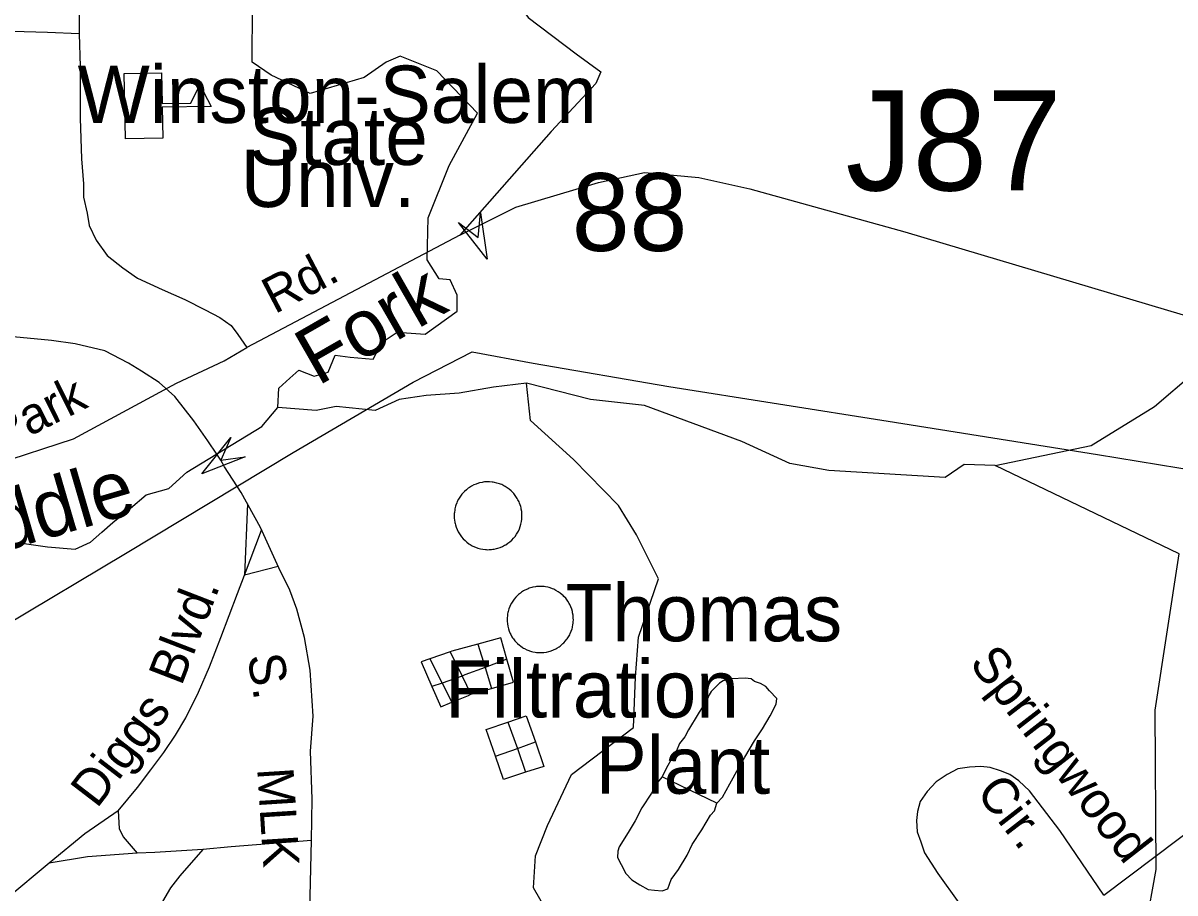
# Model space of a CAD drawing. Extents: x 1547597 to 1699558, y 810033 to 920809.
# Drawn here: x 1638613 to 1641630, y 851802 to 854079 of the extents above; entities that cross this region are included whole.
import ezdxf

# ---------------------------------------------------------------- set-up
doc = ezdxf.new("R2010")
doc.units = 0
for name, color, linetype in [('Exist Cultural Educational Facility College or University CELL', 7, 'Continuous'), ('Exist Cultural Educational Facility College or University Label', 7, 'Continuous'), ('Exist Hydrographic Creek Single Shore', 7, 'Continuous'), ('Exist Hydrographic Misc Water Feature', 7, 'Continuous'), ('Exist Road Non-System Structure Non-Sys Other Number Label', 7, 'Continuous'), ('Exist Road Non-System Type 51', 7, 'Continuous'), ('Exist Road Non-System Type 51 Label', 7, 'Continuous'), ('Exist Road Secondary Structure Standard Bridge Attributed CELL', 7, 'Continuous'), ('Exist Road Secondary Structure Standard Bridge Number Label', 7, 'Continuous'), ('Exist Road Secondary Type 51 Label', 7, 'Continuous'), ('Exist Road Secondary Type 51 Undivided 4 Lane Attributed', 7, 'Continuous'), ('Exist Utilities Electrical Transmission Line', 7, 'Continuous'), ('Exist Utilities Water Filtration Plant Label', 7, 'Continuous'), ('Old_Level_32', 7, 'Continuous')]:
    doc.layers.add(name, color=color, linetype=linetype)

msp = doc.modelspace()

# ---------------------------------------------------------------- linework, layer by layer
at = {"layer": 'Exist Cultural Educational Facility College or University CELL'}
msp.add_lwpolyline([(1638878.3, 853947.5), (1638976.2, 853949.4), (1638977.8, 853868.4), (1639052.9, 853869.8), (1639076.2, 853917.3), (1639106.5, 853861.3), (1638978, 853858.8), (1638979.5, 853777.8), (1638881.6, 853775.9)], close=True, dxfattribs=at)
at = {"layer": 'Exist Hydrographic Creek Single Shore'}
msp.add_line((1641641, 852689.9), (1641159.6, 852921.1), dxfattribs=at)
for points in [[(1641159.6, 852921.1), (1641411, 852973.6), (1641576.8, 853076), (1641679.1, 853162.7), (1641789.3, 853165.3), (1641873.3, 853291.3), (1641991.3, 853393.7), (1642222.2, 853556.5), (1642321.9, 853569.7), (1642390.1, 853567), (1642474.1, 853611.7), (1642563.3, 853672.1), (1642680, 853811.2), (1642814, 853900.3), (1642916, 854023), (1643164.1, 854572.8), (1643341, 854769.4), (1643744, 854974.6), (1643837, 855104), (1644014, 855218.6), (1644181, 855251.3), (1644406.1, 855250), (1644921, 855101.7)], [(1639281, 853073.4), (1639283.6, 853123.3), (1639312.5, 853149.6), (1639336.1, 853170.6), (1639375.5, 853154.8), (1639412.2, 853165.3), (1639430.6, 853210), (1639469.9, 853204.7), (1639530.3, 853199.4), (1639553.9, 853244.1), (1639593.2, 853270.3), (1639666.7, 853265.1), (1639750.7, 853325.5), (1639750.7, 853367.5), (1639732.3, 853406.9), (1639703.4, 853409.5), (1639671.9, 853459.4), (1639674.6, 853569.7), (1639729.7, 853706.2), (1639804, 853843.3), (1639696.9, 853953.9), (1639601.1, 853992.4), (1639564.4, 853976.6), (1639506.6, 853937.2), (1639365, 853895.2), (1639262.9, 853943), (1639213.9, 853976.8), (1639215.4, 854270.7)], [(1641159.6, 852921.1), (1641078.3, 852923.8), (1641028.4, 852889.6), (1640724.1, 852908), (1640621.7, 852926.4), (1640495.8, 852984.1), (1640241.3, 853078.7), (1640099.6, 853094.4), (1639931.7, 853136.4), (1639845.1, 853125.9), (1639755.9, 853110.2), (1639669.3, 853104.9), (1639598.5, 853094.4), (1639535.5, 853065.5), (1639433.2, 853076), (1639380.7, 853065.5), (1639281, 853073.4)], [(1640492.9, 849466.7), (1640247, 849803.2), (1640159, 850107), (1640246, 850371.2), (1640239, 850496.1), (1640190, 850579.1), (1640151, 850780.1), (1640179.9, 851163.7), (1640047.1, 851432.4), (1639997.3, 851579.4), (1639999.9, 851729.1), (1639950.1, 851815.7), (1639955.3, 851899.8), (1639986.8, 851978.5), (1640049.8, 852112.4), (1640212.4, 852235.8), (1640217.7, 852367.1), (1640225.5, 852472.2), (1640278, 852624.4), (1640220.3, 852740), (1640173.1, 852816.1), (1640055, 852936.9), (1639942.2, 853039.3), (1639931.7, 853136.4)], [(1638414.2, 852440.6), (1638452.1, 852464.9), (1638475.4, 852525), (1638478.5, 852600), (1638495.4, 852669.6), (1638535.9, 852708.5), (1638616.2, 852717.1), (1638677.4, 852708.6), (1638750.2, 852702.3), (1638790.3, 852720.2), (1638819.9, 852746.6), (1638848.4, 852771.9), (1638894.8, 852809.9), (1638935.9, 852844.8), (1638995, 852860.7), (1639042, 852903.6), (1639239, 853023.5), (1639281, 853073.4)], [(1642144, 848796.3), (1642113, 848925), (1642116, 849240.1), (1642152, 849433), (1642164, 849721.7), (1642149, 849866.4), (1642092, 850008.7), (1641977, 850175.2), (1641721, 850344.5), (1641574, 850554.3), (1641509, 850739.5), (1641505, 851080.9), (1641433, 851325.2), (1641450.9, 851449.7), (1641554, 851713.5), (1641581, 851863.9), (1641578, 852280.8), (1641641, 852689.9)]]:
    msp.add_lwpolyline(points, dxfattribs=at)
at = {"layer": 'Exist Hydrographic Misc Water Feature'}
for p, q in [((1639864.5, 852470.2), (1639804.6, 852453.8)), ((1639804.6, 852453.8), (1639823.5, 852392.6)), ((1639880.4, 852414.5), (1639864.5, 852470.2)), ((1639732, 852433.6), (1639679, 852415.5)), ((1639679, 852415.5), (1639710.9, 852351.9)), ((1639732, 852433.6), (1639763.3, 852369.9)), ((1639880.4, 852414.5), (1639823.5, 852392.6)), ((1639823.5, 852392.6), (1639840.5, 852337.8)), ((1639763.3, 852369.9), (1639710.9, 852351.9)), ((1639763.3, 852369.9), (1639786.4, 852322.7)), ((1639710.9, 852351.9), (1639684.1, 852342.8)), ((1639710.9, 852351.9), (1639736, 852301.8)), ((1639786.4, 852322.7), (1639840.5, 852337.8)), ((1639826.3, 852229.9), (1639883.2, 852249.4)), ((1639883.2, 852249.4), (1639908.3, 852180.1)), ((1639850.5, 852160.7), (1639826.3, 852229.9)), ((1639850.5, 852160.7), (1639908.3, 852180.1)), ((1639908.3, 852180.1), (1639955.7, 852197.9)), ((1639908.3, 852180.1), (1639929.6, 852118.1)), ((1639955.7, 852197.9), (1639977.4, 852133.4)), ((1639977.4, 852133.4), (1639929.6, 852118.1)), ((1640298.5, 852129.7), (1640287.3, 852106.4)), ((1640430.6, 852037.5), (1640287.3, 852106.4)), ((1640430.6, 852037.5), (1640445.1, 852052.9))]:
    msp.add_line(p, q, dxfattribs=at)
for points in [[(1639913.8, 852822.8), (1639912.4, 852825.8), (1639909.6, 852831.7), (1639907.9, 852834.6), (1639904.4, 852840.1), (1639902.5, 852842.8), (1639898.4, 852847.9), (1639894, 852852.7), (1639891.6, 852855), (1639886.6, 852859.2), (1639881.3, 852863.1), (1639875.7, 852866.6), (1639872.9, 852868.2), (1639867, 852871.1), (1639863.9, 852872.3), (1639860.9, 852873.5), (1639854.6, 852875.4), (1639848.3, 852876.9), (1639845, 852877.5), (1639841.7, 852877.9), (1639835.2, 852878.5), (1639832, 852878.5), (1639825.4, 852878.4), (1639822.1, 852878.1), (1639818.8, 852877.6), (1639815.6, 852877.1), (1639809.2, 852875.7), (1639806, 852874.9), (1639799.8, 852872.8), (1639793.7, 852870.2), (1639787.9, 852867.2), (1639782.3, 852863.8), (1639779.6, 852861.9), (1639774.4, 852857.9), (1639769.5, 852853.5), (1639765, 852848.8), (1639762.9, 852846.3), (1639760.8, 852843.7), (1639757, 852838.4), (1639753.6, 852832.7), (1639750.7, 852826.9), (1639749.3, 852823.9), (1639747.1, 852817.8), (1639746, 852814.6), (1639744.5, 852808.2), (1639743.9, 852805), (1639743, 852798.5), (1639742.8, 852795.3), (1639742.6, 852792), (1639742.7, 852785.4), (1639742.9, 852782.1), (1639743.2, 852778.9), (1639744.3, 852772.4), (1639744.9, 852769.2), (1639745.7, 852766), (1639747.8, 852759.7), (1639750.2, 852753.7), (1639753.1, 852747.8), (1639756.4, 852742.1), (1639758.2, 852739.4), (1639762.1, 852734.1), (1639766.4, 852729.1), (1639771.1, 852724.5), (1639773.5, 852722.3), (1639776.1, 852720.3), (1639781.3, 852716.4), (1639784.1, 852714.6), (1639787, 852712.9), (1639789.8, 852711.3), (1639795.7, 852708.4), (1639798.7, 852707.1), (1639804.9, 852705), (1639808.1, 852704.1), (1639811.3, 852703.2), (1639817.7, 852702), (1639824.2, 852701.2), (1639827.4, 852701), (1639830.7, 852700.9), (1639834, 852701), (1639837.3, 852701.1), (1639840.6, 852701.5), (1639843.9, 852701.9), (1639847.1, 852702.4), (1639853.5, 852703.8), (1639856.7, 852704.6), (1639862.9, 852706.7), (1639868.9, 852709.3), (1639871.8, 852710.7), (1639874.7, 852712.3), (1639877.6, 852714), (1639883, 852717.6), (1639885.7, 852719.5), (1639888.2, 852721.6), (1639893.2, 852726), (1639897.7, 852730.7), (1639899.8, 852733.2), (1639901.9, 852735.8), (1639905.7, 852741.1), (1639907.4, 852743.9), (1639910.6, 852749.7)], [(1639910.6, 852749.7), (1639913.3, 852755.6), (1639915.6, 852761.8), (1639917.5, 852768.1), (1639918.8, 852774.5), (1639919.7, 852781), (1639919.9, 852784.3), (1639920.1, 852787.6), (1639920, 852794.1), (1639919.4, 852800.6), (1639918.4, 852807.1), (1639917.7, 852810.3), (1639916.9, 852813.5), (1639913.8, 852822.8)], [(1640050.3, 852545.1), (1640048.1, 852551.3), (1640045.3, 852557.2), (1640043.8, 852560.1), (1640040.4, 852565.7), (1640038.6, 852568.4), (1640034.6, 852573.6), (1640030.1, 852578.5), (1640027.8, 852580.8), (1640025.3, 852583), (1640020.3, 852587.1), (1640017.6, 852589.1), (1640014.9, 852590.9), (1640009.2, 852594.3), (1640003.4, 852597.2), (1640000.3, 852598.5), (1639994.2, 852600.7), (1639991, 852601.6), (1639987.8, 852602.4), (1639981.4, 852603.6), (1639978.2, 852604.1), (1639974.9, 852604.4), (1639971.6, 852604.6), (1639968.3, 852604.7), (1639965, 852604.7), (1639961.8, 852604.5), (1639958.5, 852604.2), (1639955.2, 852603.7), (1639948.8, 852602.6), (1639945.7, 852601.7), (1639942.5, 852600.9), (1639939.3, 852599.8), (1639936.2, 852598.7), (1639930.3, 852596.1), (1639927.3, 852594.6), (1639924.4, 852593), (1639918.9, 852589.5), (1639916.2, 852587.5), (1639911.1, 852583.4), (1639908.7, 852581.2), (1639904, 852576.6), (1639899.8, 852571.6), (1639895.9, 852566.3), (1639892.6, 852560.7), (1639889.6, 852554.8), (1639888.1, 852551.9), (1639885.9, 852545.7), (1639884.9, 852542.6), (1639884, 852539.4), (1639883.2, 852536.2), (1639882.6, 852533), (1639881.8, 852526.5), (1639881.5, 852523.2), (1639881.4, 852519.9), (1639881.5, 852513.4), (1639882.1, 852506.9), (1639883.1, 852500.4), (1639883.8, 852497.2), (1639884.8, 852494), (1639886.8, 852487.8), (1639889.3, 852481.7), (1639890.7, 852478.8), (1639893.9, 852473), (1639895.7, 852470.3), (1639897.6, 852467.5), (1639901.6, 852462.4), (1639906, 852457.5), (1639908.3, 852455.2), (1639913.3, 852450.9), (1639915.8, 852448.8), (1639921.2, 852445.1), (1639924, 852443.4), (1639926.9, 852441.8), (1639932.7, 852438.9), (1639935.8, 852437.6), (1639942, 852435.4), (1639945.1, 852434.5), (1639948.3, 852433.7), (1639954.7, 852432.4), (1639958, 852432), (1639961.2, 852431.7), (1639964.5, 852431.4), (1639967.8, 852431.4), (1639971.1, 852431.4), (1639974.4, 852431.6), (1639977.7, 852431.9), (1639984.1, 852432.9), (1639990.5, 852434.4), (1639993.6, 852435.2), (1639996.8, 852436.3), (1640002.9, 852438.7), (1640008.8, 852441.6), (1640011.7, 852443.2), (1640017.2, 852446.7), (1640019.9, 852448.6), (1640024.9, 852452.7), (1640027.4, 852454.9), (1640029.7, 852457.2), (1640034.1, 852462.1), (1640036.2, 852464.6)], [(1640036.2, 852464.6), (1640038.2, 852467.2), (1640040.1, 852469.9), (1640043.5, 852475.5), (1640045.1, 852478.4), (1640046.5, 852481.4), (1640049.1, 852487.4), (1640051.2, 852493.6), (1640052, 852496.8), (1640052.8, 852500), (1640053.4, 852503.2), (1640054.2, 852509.7), (1640054.5, 852513), (1640054.6, 852516.3), (1640054.5, 852522.9), (1640053.9, 852529.4), (1640052.8, 852535.8), (1640052.1, 852539), (1640050.3, 852545.1)], [(1639804.6, 852453.8), (1639736.2, 852435), (1639732, 852433.6)], [(1639679, 852415.5), (1639656.1, 852407.6), (1639684.1, 852342.8)], [(1639823.5, 852392.6), (1639770.8, 852373.2), (1639763.3, 852369.9)], [(1639840.5, 852337.8), (1639897.7, 852353.9), (1639880.4, 852414.5)], [(1640458.9, 852361), (1640447.2, 852358), (1640437, 852351.1), (1640425.1, 852339.6), (1640415.6, 852329.5), (1640410, 852321), (1640403.6, 852304.7), (1640391.7, 852287.7), (1640383.8, 852275.3), (1640374.1, 852258.3), (1640363.9, 852242), (1640356.6, 852228.9), (1640346.2, 852211), (1640332.8, 852193.2), (1640324.8, 852174.6), (1640313.6, 852156), (1640298.5, 852129.7)], [(1640445.1, 852052.9), (1640464.1, 852087.7), (1640487.3, 852128.8), (1640504, 852157.4), (1640529.5, 852200.9), (1640550.3, 852231.8), (1640570.1, 852265.9), (1640586.1, 852296.9), (1640587.9, 852311.7), (1640568.6, 852331.4), (1640558.6, 852342.5), (1640544.6, 852350.5), (1640529.1, 852356.1), (1640520.6, 852362.5), (1640505, 852364.3), (1640469.1, 852363.2), (1640458.9, 852361)], [(1639684.1, 852342.8), (1639707.3, 852289.2), (1639736, 852301.8)], [(1639736, 852301.8), (1639780.3, 852319), (1639786.4, 852322.7)], [(1639883.2, 852249.4), (1639931.1, 852265.9), (1639955.7, 852197.9)], [(1639929.6, 852118.1), (1639871.7, 852099.7), (1639850.5, 852160.7)], [(1640287.3, 852106.4), (1640273.7, 852089.4), (1640259.4, 852063.8), (1640234, 852025.2), (1640216.4, 851991), (1640200.4, 851964.7), (1640185.4, 851939.9), (1640175, 851922.9), (1640170.9, 851912.1), (1640170.7, 851894.9), (1640179.8, 851876.8), (1640192, 851853.3), (1640207.5, 851836.6), (1640228.4, 851823.9), (1640250.9, 851811.1), (1640267.3, 851809.3), (1640287.5, 851808.3), (1640302.5, 851812.8), (1640310.6, 851837.7), (1640330.3, 851863.9), (1640352.7, 851901.1), (1640366.2, 851929), (1640390.9, 851967.7), (1640414, 852005.7), (1640424.3, 852017.2), (1640430.6, 852037.5)]]:
    msp.add_lwpolyline(points, dxfattribs=at)
at = {"layer": 'Exist Road Non-System Type 51'}
for p, q in [((1639140.1, 853195.2), (1639199.5, 853230.4)), ((1639015.2, 853137.1), (1639140.1, 853195.2)), ((1639201, 852820.5), (1639193.5, 852634.4)), ((1639193.5, 852634.4), (1639238, 852752.1)), ((1639281.6, 852656.5), (1639193.5, 852634.4))]:
    msp.add_line(p, q, dxfattribs=at)
for points in [[(1638379.6, 854402.9), (1638459.3, 854402.9), (1638521.3, 854399.9), (1638580.3, 854399.9), (1638621.6, 854399.9), (1638671.8, 854382.2), (1638707.2, 854364.5), (1638719, 854355.6), (1638733.5, 854330.8), (1638745.6, 854311.3), (1638751.5, 854275.9), (1638757.4, 854240.4), (1638760.3, 854193.2), (1638760.3, 854125.3), (1638760.3, 854051.4)], [(1639893.3, 854271), (1639871.8, 854184.6), (1639936.5, 854093.9), (1640061.7, 853998.8), (1640126.4, 853951.3), (1640113.5, 853921.1), (1639996.9, 853795.8), (1639757.5, 853524.1)], [(1638760.3, 854051.4), (1638677.7, 854054.4), (1638586.2, 854057.3), (1638512.4, 854063.3), (1638418, 854060.3)], [(1638760.3, 854051.4), (1638763.3, 853965.8), (1638763.3, 853909.7), (1638763.3, 853830), (1638766.2, 853723.6), (1638772.1, 853658.7), (1638772.1, 853623.2), (1638781, 853581.9), (1638786.9, 853549.4), (1638804.6, 853511), (1638833.5, 853470.9), (1638874.8, 853438.4), (1638913.2, 853411.8), (1638978.1, 853382.3), (1639037.2, 853355.7), (1639090.3, 853329.1), (1639128.7, 853308.4), (1639158.2, 853287.8), (1639175.9, 853264.1), (1639199.5, 853230.4)], [(1639757.5, 853524.1), (1639904.3, 853597.6), (1640120.1, 853662.4), (1640241, 853688.3), (1640383.4, 853675.3), (1640517.2, 853645.1), (1640923, 853532.8), (1641851.1, 853256.3)], [(1639757.5, 853524.1), (1639199.5, 853230.4)], [(1637975.5, 852666.1), (1638258.5, 852792.1), (1638541.4, 852924.8), (1638745.5, 852991.2), (1639015.2, 853137.1)], [(1638862.2, 852017.6), (1638913.1, 852078.8), (1638947.8, 852124.3), (1638982.5, 852169.6), (1639013.1, 852215.2), (1639039.8, 852260.9), (1639072.8, 852328.3), (1639102, 852393.9), (1639131, 852471.4), (1639153.1, 852528.8), (1639175.1, 852585.9), (1639193.5, 852634.4)], [(1641444.1, 851796.5), (1641329, 851966), (1641248.9, 852069.3), (1641221.2, 852095.7), (1641197.5, 852112.1), (1641173.7, 852122.4), (1641145.9, 852131), (1641121.9, 852133.3), (1641091.8, 852131.9), (1641061.7, 852127.5), (1641033.6, 852112.7), (1641005.2, 852093.2), (1640980.9, 852067.5), (1640962.6, 852041.9), (1640956, 852016), (1640953.7, 851992), (1640955.1, 851962), (1640964.8, 851935.8), (1640974.2, 851907.8), (1641009.3, 851853.2), (1641064.2, 851776.3), (1641134.6, 851683.2), (1641194.8, 851611.6)], [(1641444.1, 851796.5), (1641705.8, 851993.6), (1641856.7, 852107.6)], [(1638862.2, 852017.6), (1638775.3, 851956.9), (1638682.1, 851880.4)], [(1638862.2, 852017.6), (1638865.5, 851971.5), (1638875.2, 851949.3), (1638912.6, 851906.7)], [(1639368.9, 851939.9), (1639158.6, 851923.1), (1639084.7, 851916.2)], [(1638912.6, 851906.7), (1638782.5, 851896.7), (1638682.1, 851880.4)], [(1639084.7, 851916.2), (1638958.4, 851908), (1638912.6, 851906.7)], [(1639084.7, 851916.2), (1639023.6, 851847), (1638999.2, 851815.5), (1638978.6, 851779.7), (1638963.9, 851746), (1638949.4, 851702.3), (1638934.7, 851654.5)], [(1638682.1, 851880.4), (1638570.8, 851788), (1638532.3, 851744.5), (1638510.4, 851710.6), (1638481, 851644.7), (1638470, 851603.5), (1638465.5, 851571.6), (1638465.3, 851529.8), (1638470.2, 851487.5), (1638481.6, 851447.4), (1638499, 851409)]]:
    msp.add_lwpolyline(points, dxfattribs=at)
at = {"layer": 'Exist Road Secondary Structure Standard Bridge Attributed CELL'}
for points in [[(1639811.6, 853582.2), (1639829.1, 853461.5), (1639753.6, 853557.3), (1639805, 853517.6)], [(1639195.5, 852943.6), (1639082, 852899.1), (1639158, 852994.4), (1639131.1, 852935.3)]]:
    msp.add_lwpolyline(points, close=True, dxfattribs=at)
at = {"layer": 'Exist Road Secondary Type 51 Undivided 4 Lane Attributed'}
for points in [[(1639131.1, 852935.3), (1639120.5, 852951.1), (1639097.7, 852985.4), (1639061.1, 853038), (1639010.7, 853102.2), (1638969.5, 853138.8), (1638923.8, 853168.5), (1638889.5, 853189.1), (1638827.7, 853221.2), (1638749.9, 853239.5), (1638688.1, 853248.7), (1638569.3, 853260)], [(1639382.8, 849507.4), (1639377.2, 849713.5), (1639360.5, 849900.1), (1639354.9, 850187), (1639352.4, 850469), (1639355.6, 850558), (1639355.3, 850672.1), (1639358.6, 850882.1), (1639357.3, 851192.1), (1639363.7, 851510.8), (1639362.9, 851683.9), (1639368.9, 851939.9), (1639370.5, 852047.9), (1639366.4, 852173.8), (1639372.9, 852265.4), (1639365.4, 852385.9), (1639350.6, 852471.1), (1639330.3, 852545.3), (1639311.7, 852595.3), (1639283, 852653.4), (1639234.9, 852758.7), (1639184.6, 852850.3), (1639141.1, 852918.1), (1639131.1, 852935.3)]]:
    msp.add_lwpolyline(points, dxfattribs=at)
at = {"layer": 'Exist Utilities Electrical Transmission Line'}
msp.add_lwpolyline([(1638563.5, 852500.9), (1638881.7, 852690.8), (1639320.9, 852955), (1639635, 853139.1), (1639789.9, 853219), (1639949.4, 853188.9), (1640304.3, 853128.3), (1640879, 853037), (1641427.5, 852949.8), (1641800.4, 852889)], dxfattribs=at)

# ---------------------------------------------------------------- texts
at = {"layer": 'Exist Cultural Educational Facility College or University Label'}
for s, p in [('Winston-Salem', (1638756.2, 853818)), ('State', (1639205.3, 853707.9)), ('Univ.', (1639183.7, 853597.7))]:
    msp.add_text(s, height=150, dxfattribs=at).set_placement(p)
at = {"layer": 'Exist Road Non-System Structure Non-Sys Other Number Label'}
msp.add_text('J87', height=262.47, dxfattribs=at).set_placement((1640767.5, 853641.1))
at = {"layer": 'Exist Road Non-System Type 51 Label'}
for s, rotation, p in [('Rd.', 27.6243, (1639272.3, 853316.5)), ('Park', 26.313, (1638553.5, 852959.3)), ('Blvd.', 68.8671, (1639028.2, 852341.9)), ('Springwood', 307.8109, (1641089.3, 852403.1)), ('Diggs', 52.529, (1638806.8, 852021.3)), ('Cir.', 307.8109, (1641106.8, 852065.2))]:
    msp.add_text(s, height=95, rotation=rotation, dxfattribs=at).set_placement(p)
at = {"layer": 'Exist Road Secondary Structure Standard Bridge Number Label'}
msp.add_text('88', height=203.41, dxfattribs=at).set_placement((1640050.7, 853482.9))
at = {"layer": 'Exist Road Secondary Type 51 Label'}
for s, rotation, p in [('S.', 278.8574, (1639200.9, 852422.7)), ('MLK', 273.6345, (1639226.5, 852127.9))]:
    msp.add_text(s, height=95, rotation=rotation, dxfattribs=at).set_placement(p)
at = {"layer": 'Exist Utilities Water Filtration Plant Label'}
for s, p in [('Thomas', (1640034.1, 852461.1)), ('Filtration', (1639719, 852261.6)), ('Plant', (1640112.9, 852062.1))]:
    msp.add_text(s, height=150, dxfattribs=at).set_placement(p)
at = {"layer": 'Old_Level_32'}
for s, rotation, p in [('Fork', 29.8579, (1639385.1, 853127.9)), ('Middle', 16.2769, (1638349.5, 852634))]:
    msp.add_text(s, height=150, rotation=rotation, dxfattribs=at).set_placement(p)

doc.saveas('drawing.dxf')
